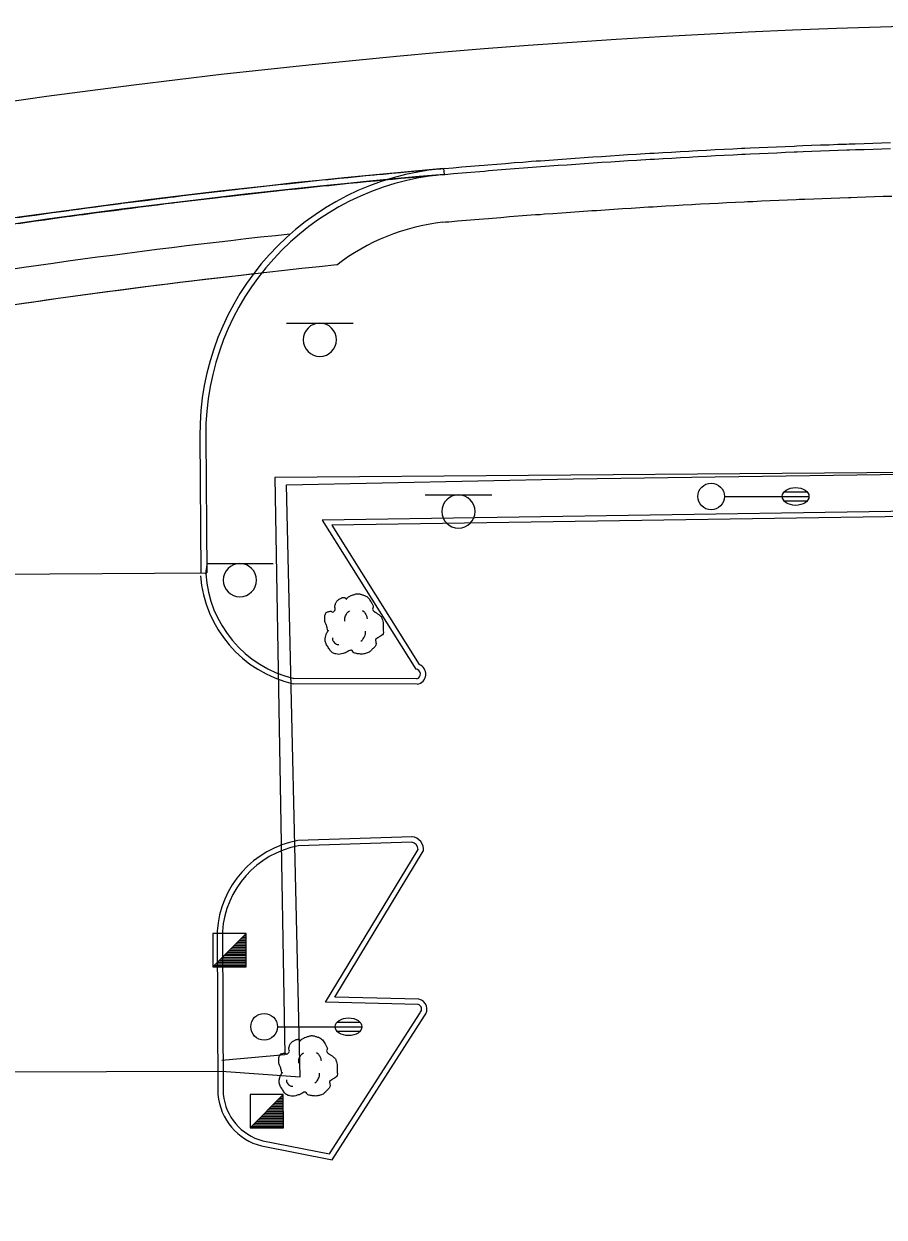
# Model space of a CAD drawing. Extents: x 2145380 to 2157287, y 139568 to 149130.
# Drawn here: x 2152296.8 to 2152393.5, y 142646.8 to 142780.9 of the extents above; entities that cross this region are included whole.
import ezdxf

# ---------------------------------------------------------------- set-up
doc = ezdxf.new("R2010")
doc.units = 0
for name, color, linetype in [('PR_PREVIOUSLY CONSTRUCTED', 7, 'Continuous'), ('TOPO_Curb Back', 7, 'Continuous'), ('TOPO_Fence', 7, 'Continuous'), ('TOPO_Light Pole', 7, 'Continuous'), ('TOPO_Misc', 7, 'Continuous'), ('TOPO_Sign', 7, 'Continuous'), ('TOPO_Tree', 7, 'Continuous')]:
    doc.layers.add(name, color=color, linetype=linetype)

# ---------------------------------------------------------------- blocks, each defined once
blk = doc.blocks.new('LP')
at = {"layer": 'TOPO_Light Pole'}
blk.add_line((3.81, 0), (20.32, 0), dxfattribs=at)
for points in [[(20.32, 0), (27.94, 0)], [(20.32, 0), (23.5, 0)], [(20.83, 1.27), (27.43, 1.27)], [(20.83, 1.27), (23.5, 1.27)], [(23.71, 1.27), (27.43, 1.27)], [(23.71, 0), (27.94, 0)], [(20.83, -1.27), (27.43, -1.27)], [(20.83, -1.27), (23.5, -1.27)], [(23.71, -1.27), (27.43, -1.27)]]:
    blk.add_lwpolyline(points, dxfattribs=at)
blk.add_circle((0, 0), 3.81, dxfattribs=at)
blk.add_ellipse((24.13, 0), major_axis=(3.81, 0), ratio=0.666667, dxfattribs=at)
blk = doc.blocks.new('TREE')
at = {"layer": 'TOPO_Tree'}
for points in [[(-3.49, 17.6), (-3.07, 18.27), (-2.58, 18.8), (-1.9, 19.19), (-1.05, 19.68), (-0.19, 19.96), (0.74, 20.24), (1.62, 20.51), (2.51, 20.82), (3.39, 20.77), (4.1, 20.73), (4.8, 20.47), (5.51, 20.24), (6.43, 19.95), (7.32, 19.73), (8.15, 19.19), (9.36, 18.4), (10.02, 17.21), (10.8, 16.01), (11.24, 15.33), (11.58, 14.62), (11.86, 13.89), (12.17, 13.08), (11.37, 12.02), (11.86, 11.25), (12, 11.03), (12.18, 10.86), (12.39, 10.72), (12.91, 10.35), (13.45, 10.02), (13.97, 9.66), (14.7, 9.16), (15.41, 8.68), (16.09, 8.07), (16.7, 7.53), (16.93, 6.73), (17.15, 5.95), (17.59, 4.38), (17.71, 2.77), (17.68, 1.19), (17.65, -0.25), (17.83, -2.22), (16.62, -3.04), (15.47, -3.83), (14.31, -4.58), (13.16, -5.35)], [(-14.07, -0.4), (-14.17, 0.5), (-14.37, 1.38), (-14.6, 2.25), (-14.84, 3.17), (-15.47, 3.96), (-15.66, 4.9), (-15.8, 5.59), (-15.71, 6.31), (-15.66, 7.01), (-15.6, 7.91), (-15.72, 8.8), (-15.13, 9.66), (-14.62, 10.42), (-13.76, 10.49), (-13.02, 10.72), (-12.18, 10.98), (-11.06, 10), (-10.37, 10.72), (-9.4, 11.74), (-10.29, 13.28), (-9.84, 14.42), (-9.56, 15.15), (-9.32, 15.89), (-8.78, 16.54), (-8.18, 17.26), (-7.5, 17.68), (-6.67, 18.13), (-6.14, 18.41), (-5.61, 18.61), (-5.08, 18.66), (-4.55, 18.71), (-4.02, 18.54), (-3.49, 18.13)], [(-4.21, 5.09), (-4.46, 6.09), (-4.3, 7.21), (-3.84, 8.21), (-3.33, 9.34), (-2.71, 10.27), (-1.64, 10.97)], [(5.89, 11.15), (6.5, 10.68), (6.96, 10.17), (7.36, 9.5), (7.93, 8.56), (8.31, 7.6), (8.46, 6.56)], [(13.16, -5.34), (13.25, -5.81), (13.36, -6.28), (13.45, -6.75), (13.76, -8.52), (12.24, -10.03), (10.8, -11.51), (9.98, -12.34), (9.13, -12.77), (8.15, -13.1), (5.97, -13.83), (3.32, -13.56), (1.27, -13.1), (0.49, -12.92), (-0.06, -11.44), (-0.84, -11.51), (-2.04, -11.61), (-3.28, -12.78), (-4.55, -13.1), (-6.06, -13.47), (-7.77, -14.03), (-9.31, -13.62), (-11.36, -13.09), (-12.84, -11.41), (-14.07, -9.39), (-15.32, -7.35), (-15.61, -5.13), (-15.13, -3.04), (-14.87, -1.89), (-13.91, -0.75), (-13.54, 0.13)], [(-11.38, -4.46), (-11.47, -5.41), (-11.03, -6.32), (-10.09, -7.22), (-9.3, -7.97), (-8.49, -8.26), (-7.7, -8.14)], [(4.79, -6.29), (5.71, -5.66), (6.3, -4.92), (6.81, -3.91), (7.36, -2.81), (7.63, -1.7), (7.54, -0.6)]]:
    blk.add_open_spline(points, degree=3, dxfattribs=at)

msp = doc.modelspace()

# ---------------------------------------------------------------- linework, layer by layer
at = {"layer": 'PR_PREVIOUSLY CONSTRUCTED'}
for p, q in [((2152343.95, 142764.68), (2152344.01, 142764.02)), ((2152316.55, 142734.58), (2152316.66, 142719.25)), ((2152317.22, 142734.58), (2152317.33, 142719.25)), ((2152290, 142719.06), (2152317.33, 142719.25))]:
    msp.add_line(p, q, dxfattribs=at)
for points in [[(2152296.08, 142759.17), (2152297.06, 142759.31), (2152298.03, 142759.45), (2152299.01, 142759.59), (2152299.99, 142759.72), (2152300.96, 142759.86), (2152301.82, 142759.98), (2152301.94, 142759.99), (2152302.91, 142760.12), (2152303.37, 142760.19), (2152303.89, 142760.26), (2152304.87, 142760.39), (2152305.84, 142760.52), (2152306.82, 142760.64), (2152307.64, 142760.75), (2152307.8, 142760.77), (2152308.77, 142760.9), (2152309.75, 142761.02), (2152310.73, 142761.14), (2152311.71, 142761.27), (2152312.68, 142761.39), (2152313.47, 142761.49), (2152313.66, 142761.51), (2152314.64, 142761.63), (2152315.62, 142761.75), (2152316.6, 142761.86), (2152317.58, 142761.98), (2152318.55, 142762.09), (2152319.3, 142762.18), (2152319.53, 142762.21), (2152320.51, 142762.32), (2152321.39, 142762.42), (2152321.49, 142762.43), (2152322.47, 142762.54), (2152323.45, 142762.65), (2152324.43, 142762.76), (2152325.13, 142762.84), (2152325.41, 142762.87), (2152326.39, 142762.97), (2152327.37, 142763.08), (2152328.35, 142763.18), (2152329.33, 142763.28), (2152330.31, 142763.39), (2152330.97, 142763.45), (2152331.29, 142763.49), (2152332.27, 142763.58), (2152333.25, 142763.68), (2152334.23, 142763.78), (2152335.21, 142763.88), (2152336.19, 142763.97), (2152336.82, 142764.03), (2152337.17, 142764.06), (2152338.15, 142764.16), (2152339.13, 142764.25), (2152340.11, 142764.34), (2152340.18, 142764.35), (2152341.09, 142764.43), (2152342.07, 142764.52), (2152342.67, 142764.57), (2152343.06, 142764.6), (2152343.64, 142764.65), (2152344.04, 142764.69), (2152345.02, 142764.77), (2152346, 142764.86), (2152346.98, 142764.94), (2152347.96, 142765.02), (2152348.52, 142765.07), (2152348.95, 142765.1), (2152349.93, 142765.18), (2152350.91, 142765.26), (2152351.89, 142765.34), (2152352.88, 142765.41), (2152353.86, 142765.49), (2152354.37, 142765.53), (2152354.84, 142765.56), (2152355.82, 142765.63), (2152356.81, 142765.7), (2152357.79, 142765.77), (2152358.77, 142765.84), (2152359.75, 142765.91), (2152360.23, 142765.94), (2152360.74, 142765.98), (2152361.72, 142766.04), (2152362.7, 142766.11), (2152363.69, 142766.17), (2152364.67, 142766.24), (2152365.65, 142766.3), (2152366.09, 142766.32), (2152366.64, 142766.36), (2152367.15, 142766.39), (2152367.62, 142766.42), (2152368.6, 142766.47), (2152369.59, 142766.53), (2152370.57, 142766.59), (2152371.55, 142766.64), (2152371.96, 142766.66), (2152372.54, 142766.7), (2152373.52, 142766.75), (2152374.51, 142766.8), (2152375.49, 142766.85), (2152376.47, 142766.9), (2152377.46, 142766.95), (2152377.82, 142766.96), (2152378.44, 142766.99), (2152379.43, 142767.04), (2152380.41, 142767.08), (2152381.39, 142767.13), (2152382.38, 142767.17), (2152383.36, 142767.21), (2152383.69, 142767.22), (2152384.35, 142767.25), (2152385.33, 142767.29), (2152386.32, 142767.33), (2152387.3, 142767.36), (2152388.29, 142767.4), (2152389.27, 142767.43), (2152389.56, 142767.44), (2152390.25, 142767.47), (2152391.24, 142767.5), (2152392.22, 142767.53), (2152393.21, 142767.56), (2152394.19, 142767.59)], [(2152296.18, 142758.51), (2152297.15, 142758.65), (2152298.13, 142758.79), (2152299.1, 142758.93), (2152300.08, 142759.06), (2152301.05, 142759.2), (2152301.91, 142759.31), (2152302.03, 142759.33), (2152303, 142759.46), (2152303.46, 142759.52), (2152303.98, 142759.59), (2152304.95, 142759.72), (2152305.93, 142759.85), (2152306.91, 142759.98), (2152307.72, 142760.09), (2152307.88, 142760.11), (2152308.86, 142760.23), (2152309.84, 142760.36), (2152310.81, 142760.48), (2152311.79, 142760.6), (2152312.77, 142760.73), (2152313.55, 142760.82), (2152313.74, 142760.85), (2152314.72, 142760.97), (2152315.7, 142761.08), (2152316.68, 142761.2), (2152317.65, 142761.32), (2152318.63, 142761.43), (2152319.37, 142761.52), (2152319.61, 142761.54), (2152320.59, 142761.66), (2152321.47, 142761.76), (2152321.57, 142761.77), (2152322.54, 142761.88), (2152323.52, 142761.99), (2152324.5, 142762.1), (2152325.21, 142762.17), (2152325.48, 142762.2), (2152326.46, 142762.31), (2152327.44, 142762.41), (2152328.42, 142762.52), (2152329.4, 142762.62), (2152330.37, 142762.72), (2152331.04, 142762.79), (2152331.35, 142762.82), (2152332.33, 142762.92), (2152333.31, 142763.02), (2152334.29, 142763.12), (2152335.27, 142763.21), (2152336.25, 142763.31), (2152336.88, 142763.37), (2152337.23, 142763.4), (2152338.21, 142763.49), (2152339.19, 142763.58), (2152340.17, 142763.67), (2152340.24, 142763.68), (2152341.15, 142763.76), (2152342.13, 142763.85), (2152342.73, 142763.9), (2152343.11, 142763.94), (2152343.69, 142763.99), (2152344.1, 142764.02), (2152345.08, 142764.11), (2152346.06, 142764.19), (2152347.04, 142764.27), (2152348.02, 142764.36), (2152348.57, 142764.4), (2152349, 142764.44), (2152349.98, 142764.52), (2152350.96, 142764.59), (2152351.94, 142764.67), (2152352.93, 142764.75), (2152353.91, 142764.82), (2152354.42, 142764.86), (2152354.89, 142764.89), (2152355.87, 142764.97), (2152356.85, 142765.04), (2152357.84, 142765.11), (2152358.82, 142765.18), (2152359.8, 142765.25), (2152360.28, 142765.28), (2152360.78, 142765.31), (2152361.76, 142765.38), (2152362.75, 142765.44), (2152363.73, 142765.51), (2152364.71, 142765.57), (2152365.69, 142765.63), (2152366.13, 142765.66), (2152366.68, 142765.69), (2152367.19, 142765.72), (2152367.66, 142765.75), (2152368.64, 142765.81), (2152369.62, 142765.86), (2152370.61, 142765.92), (2152371.59, 142765.97), (2152371.99, 142766), (2152372.57, 142766.03), (2152373.56, 142766.08), (2152374.54, 142766.13), (2152375.52, 142766.18), (2152376.51, 142766.23), (2152377.49, 142766.28), (2152377.85, 142766.3), (2152378.47, 142766.33), (2152379.46, 142766.37), (2152380.44, 142766.42), (2152381.42, 142766.46), (2152382.41, 142766.5), (2152383.39, 142766.54), (2152383.72, 142766.56), (2152384.37, 142766.58), (2152385.36, 142766.62), (2152386.34, 142766.66), (2152387.33, 142766.7), (2152388.31, 142766.73), (2152389.29, 142766.77), (2152389.58, 142766.78), (2152390.28, 142766.8), (2152391.26, 142766.83), (2152392.25, 142766.86), (2152393.23, 142766.89), (2152394.21, 142766.92)], [(2152343.84, 142758.64), (2152344.16, 142758.67), (2152344.56, 142758.7), (2152345.53, 142758.79), (2152346.51, 142758.87), (2152347.48, 142758.95), (2152348.46, 142759.03), (2152349.01, 142759.08), (2152349.43, 142759.11), (2152350.41, 142759.19), (2152351.38, 142759.27), (2152352.36, 142759.35), (2152353.33, 142759.42), (2152354.31, 142759.5), (2152354.82, 142759.53), (2152355.29, 142759.57), (2152356.26, 142759.64), (2152357.24, 142759.71), (2152358.21, 142759.78), (2152359.19, 142759.85), (2152360.17, 142759.92), (2152360.64, 142759.95), (2152361.14, 142759.98), (2152362.12, 142760.05), (2152363.09, 142760.11), (2152364.07, 142760.18), (2152365.05, 142760.24), (2152366.02, 142760.3), (2152366.46, 142760.33), (2152367, 142760.36), (2152367.51, 142760.39), (2152367.98, 142760.42), (2152368.95, 142760.48), (2152369.93, 142760.53), (2152370.91, 142760.59), (2152371.88, 142760.64), (2152372.28, 142760.66), (2152372.86, 142760.7), (2152373.84, 142760.75), (2152374.82, 142760.8), (2152375.79, 142760.85), (2152376.77, 142760.9), (2152377.75, 142760.95), (2152378.11, 142760.96), (2152378.72, 142760.99), (2152379.7, 142761.04), (2152380.68, 142761.08), (2152381.66, 142761.12), (2152382.63, 142761.17), (2152383.61, 142761.21), (2152383.94, 142761.22), (2152384.59, 142761.25), (2152385.57, 142761.29), (2152386.54, 142761.32), (2152387.52, 142761.36), (2152388.5, 142761.4), (2152389.48, 142761.43), (2152389.76, 142761.44), (2152390.46, 142761.46), (2152391.43, 142761.5), (2152392.41, 142761.53), (2152393.39, 142761.56), (2152394.37, 142761.59)]]:
    msp.add_lwpolyline(points, dxfattribs=at)
for centre, radius, start, end in [((2152419.26, 141899.49), 881.47, 90.40983, 111.02378), ((2152419.26, 141899.49), 868.46, 94.97451, 100.90502), ((2152419.26, 141899.49), 867.8, 94.97451, 100.90502), ((2152346.55, 142734.79), 30, 94.9745, 180.41), ((2152346.55, 142734.79), 29.33, 94.9745, 180.41), ((2152346.55, 142734.79), 24, 96.4794, 127.498), ((2152419.26, 141899.49), 862.8, 96.15655, 99.72298), ((2152419.26, 141899.49), 858.8, 95.83543, 100.0441), ((2152419.26, 141899.49), 858.8, 96.46392, 99.41561)]:
    msp.add_arc(centre, radius, start, end, dxfattribs=at)
at = {"layer": 'TOPO_Curb Back'}
for p, q in [((2152340.41, 142689.55), (2152327.58, 142689.15)), ((2152340.39, 142688.95), (2152327.64, 142688.55)), ((2152330.67, 142670.97), (2152341.1, 142688.14)), ((2152331.72, 142671.54), (2152341.68, 142687.95)), ((2152318.5, 142678.94), (2152318.59, 142660.58)), ((2152319.1, 142678.92), (2152319.19, 142660.61)), ((2152341.1, 142670.71), (2152330.67, 142670.97)), ((2152341.18, 142671.31), (2152331.72, 142671.54)), ((2152331.13, 142653.91), (2152341.33, 142669.79)), ((2152331.42, 142653.25), (2152341.8, 142669.42)), ((2152323.48, 142654.81), (2152331.42, 142653.25)), ((2152323.62, 142655.39), (2152331.13, 142653.91))]:
    msp.add_line(p, q, dxfattribs=at)
for points in [[(2152485.22, 142709.89), (2152474.16, 142727.17), (2152448.34, 142726.94), (2152330.32, 142725.17), (2152340.83, 142708.41)], [(2152484.73, 142709.54), (2152473.83, 142726.57), (2152448.34, 142726.34), (2152331.39, 142724.59), (2152341.2, 142708.94)], [(2152317.22, 142719.12), (2152317.38, 142720.12)], [(2152340.94, 142707.31), (2152327.13, 142707.35)], [(2152341, 142706.71), (2152327.06, 142706.75)]]:
    msp.add_lwpolyline(points, dxfattribs=at)
for centre, radius, start, end in [((2152330.16, 142719.96), 13.57, 184.4282, 256.7675), ((2152330.16, 142719.96), 12.97, 183.6837, 256.4677), ((2152340.8, 142707.85), 1.16, 280.2391, 69.4124), ((2152340.8, 142707.85), 0.561, 284.8246, 86.8954), ((2152329.63, 142678.18), 11.16, 100.6084, 176.1108), ((2152329.63, 142678.18), 10.56, 100.8563, 175.9935), ((2152340.29, 142688.15), 0.806, 359.5503, 83.3562), ((2152340.29, 142688.15), 1.41, 351.9489, 85.4015), ((2152340.94, 142670.19), 1.15, 318.4688, 77.8051), ((2152340.94, 142670.19), 0.55, 314.5097, 72.9671), ((2152325.13, 142661.16), 6.56, 185.0225, 255.5198), ((2152325.13, 142661.16), 5.96, 185.2549, 255.3541)]:
    msp.add_arc(centre, radius, start, end, dxfattribs=at)
at = {"layer": 'TOPO_Fence'}
for points in [[(2152252.48, 142729.16), (2152254.34, 142663.04), (2152319, 142663.22), (2152327.85, 142662.59), (2152326.29, 142729.13), (2152358.55, 142729.8), (2152398.39, 142730.38), (2152438.48, 142731.27), (2152495.65, 142731.84), (2152495.56, 142680.21), (2152496.94, 142610.04)], [(2152496.78, 142619.95), (2152496.1, 142731.29), (2152325, 142729.94), (2152326.12, 142665.05), (2152319.02, 142664.43)]]:
    msp.add_lwpolyline(points, dxfattribs=at)
at = {"layer": 'TOPO_Misc'}
for p, q in [((2152318.03, 142674.95), (2152321.77, 142678.7)), ((2152320.8, 142677.72), (2152321.77, 142677.72)), ((2152320.99, 142677.91), (2152321.77, 142677.91)), ((2152321.18, 142678.11), (2152321.77, 142678.11)), ((2152321.37, 142678.29), (2152321.77, 142678.29)), ((2152321.56, 142678.48), (2152321.77, 142678.48)), ((2152321.74, 142678.66), (2152321.77, 142678.66)), ((2152319.32, 142676.24), (2152321.78, 142676.24)), ((2152319.5, 142676.42), (2152321.77, 142676.42)), ((2152319.69, 142676.61), (2152321.77, 142676.61)), ((2152319.87, 142676.8), (2152321.77, 142676.8)), ((2152320.05, 142676.98), (2152321.77, 142676.98)), ((2152320.24, 142677.17), (2152321.77, 142677.17)), ((2152320.43, 142677.35), (2152321.77, 142677.35)), ((2152320.62, 142677.54), (2152321.77, 142677.54)), ((2152318.19, 142675.11), (2152321.78, 142675.11)), ((2152318.38, 142675.3), (2152321.78, 142675.3)), ((2152318.56, 142675.48), (2152321.78, 142675.48)), ((2152318.75, 142675.67), (2152321.78, 142675.67)), ((2152318.94, 142675.86), (2152321.78, 142675.86)), ((2152319.13, 142676.05), (2152321.78, 142676.05)), ((2152322.21, 142656.84), (2152325.94, 142660.59)), ((2152325.54, 142660.18), (2152325.94, 142660.18)), ((2152325.73, 142660.37), (2152325.94, 142660.37)), ((2152325.91, 142660.55), (2152325.94, 142660.55)), ((2152324.23, 142658.87), (2152325.94, 142658.87)), ((2152324.42, 142659.06), (2152325.94, 142659.06)), ((2152324.6, 142659.24), (2152325.94, 142659.24)), ((2152324.79, 142659.43), (2152325.94, 142659.43)), ((2152324.97, 142659.62), (2152325.94, 142659.62)), ((2152325.16, 142659.81), (2152325.94, 142659.81)), ((2152325.36, 142660), (2152325.94, 142660)), ((2152322.92, 142657.57), (2152325.95, 142657.57)), ((2152323.11, 142657.75), (2152325.95, 142657.75)), ((2152323.3, 142657.94), (2152325.95, 142657.94)), ((2152323.49, 142658.13), (2152325.95, 142658.13)), ((2152323.67, 142658.31), (2152325.94, 142658.31)), ((2152323.86, 142658.5), (2152325.94, 142658.5)), ((2152324.05, 142658.69), (2152325.94, 142658.69)), ((2152322.36, 142657), (2152325.95, 142657)), ((2152322.55, 142657.19), (2152325.95, 142657.19)), ((2152322.73, 142657.37), (2152325.95, 142657.37))]:
    msp.add_line(p, q, dxfattribs=at)
for points in [[(2152321.78, 142674.96), (2152321.77, 142678.7), (2152318.03, 142678.69), (2152318.03, 142674.95), (2152321.78, 142674.96)], [(2152325.95, 142656.85), (2152325.94, 142660.59), (2152322.2, 142660.58), (2152322.21, 142656.84), (2152325.95, 142656.85)]]:
    msp.add_lwpolyline(points, dxfattribs=at)
at = {"layer": 'TOPO_Sign'}
for points in [[(2152326.3, 142747.3), (2152333.79, 142747.3)], [(2152330.05, 142747.3), (2152330.05, 142747.3)], [(2152328.18, 142745.43), (2152328.18, 142745.43)], [(2152331.92, 142745.43), (2152331.92, 142745.43)], [(2152330.05, 142743.56), (2152330.05, 142743.56)], [(2152341.88, 142728), (2152349.37, 142728)], [(2152345.63, 142728), (2152345.63, 142728)], [(2152343.76, 142726.13), (2152343.76, 142726.13)], [(2152347.5, 142726.13), (2152347.5, 142726.13)], [(2152345.63, 142724.26), (2152345.63, 142724.26)], [(2152317.31, 142720.28), (2152324.8, 142720.29)], [(2152321.06, 142720.28), (2152321.06, 142720.28)], [(2152319.19, 142718.41), (2152319.19, 142718.41)], [(2152322.93, 142718.41), (2152322.93, 142718.41)], [(2152321.06, 142716.54), (2152321.06, 142716.54)]]:
    msp.add_lwpolyline(points, dxfattribs=at)
for centre, start, end in [((2152330.05, 142745.43), 90, 180), ((2152330.05, 142745.43), 360, 90), ((2152330.05, 142745.43), 180, 270), ((2152330.05, 142745.43), 270, 0), ((2152345.63, 142726.13), 90, 180), ((2152345.63, 142726.13), 360, 90), ((2152345.63, 142726.13), 180, 270), ((2152345.63, 142726.13), 270, 0), ((2152321.06, 142718.41), 90, 180), ((2152321.06, 142718.41), 360, 90), ((2152321.06, 142718.41), 180, 270), ((2152321.06, 142718.41), 270, 0)]:
    msp.add_arc(centre, 1.87, start, end, dxfattribs=at)

# ---------------------------------------------------------------- block references
at = {"layer": 'TOPO_Light Pole', "xscale": 0.39370000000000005, "yscale": 0.3937000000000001}
for p in [(2152374.04, 142727.82), (2152323.78, 142668.21)]:
    msp.add_blockref('LP', p, dxfattribs=at)
at = {"layer": 'TOPO_Tree', "xscale": 0.19685000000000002, "yscale": 0.19685000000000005}
for p in [(2152333.7, 142712.79), (2152328.53, 142663.12)]:
    msp.add_blockref('TREE', p, dxfattribs=at)

doc.saveas('drawing.dxf')
